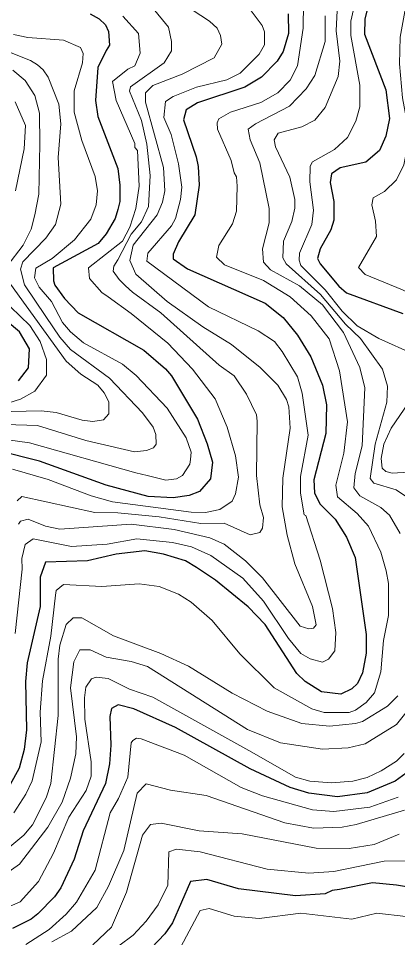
# Model space of a CAD drawing. Extents: x 423 to 448.8, y 7456.3 to 7484.
# Drawn here: x 433.933 to 434.59, y 7470.849 to 7472.442 of the extents above; entities that cross this region are included whole.
import ezdxf

# ---------------------------------------------------------------- set-up
doc = ezdxf.new("R2010")
doc.units = 0
doc.header["$LTSCALE"] = 0.032
doc.layers.add('1', color=7, linetype='Continuous', lineweight=25)
doc.layers.add('2', color=7, linetype='Continuous', lineweight=13)

msp = doc.modelspace()

# ---------------------------------------------------------------- linework, layer by layer
at = {"layer": '1'}
for points in [[(434.5486, 7472.5054), (434.5331, 7472.4405), (434.5323, 7472.4149), (434.5695, 7472.3182), (434.5756, 7472.2687), (434.5695, 7472.2378), (434.5586, 7472.213), (434.5346, 7472.1929), (434.4906, 7472.1828), (434.4751, 7472.1728), (434.4728, 7472.1574), (434.4797, 7472.1249), (434.4797, 7472.0924), (434.4743, 7472.0754), (434.4557, 7472.0429), (434.4511, 7472.0259), (434.4557, 7472.0166)], [(434.0574, 7472.4497), (434.0729, 7472.4412), (434.0837, 7472.4311), (434.0891, 7472.4195), (434.0907, 7472.3955), (434.0853, 7472.3863), (434.0705, 7472.3569), (434.0667, 7472.2997), (434.0706, 7472.2718), (434.1054, 7472.1821), (434.1085, 7472.1527), (434.1085, 7472.1249), (434.1054, 7472.111), (434.1007, 7472.0955), (434.0852, 7472.0684), (434.0713, 7472.0521), (433.9932, 7472.0096), (433.994, 7471.9872), (433.9963, 7471.9795), (434.0126, 7471.9563), (434.0365, 7471.9315), (434.1502, 7471.8673), (434.1881, 7471.8348), (434.1982, 7471.8224), (434.2431, 7471.7474), (434.2601, 7471.7049), (434.2694, 7471.6732), (434.2655, 7471.6438), (434.2469, 7471.6221), (434.2291, 7471.6152), (434.2013, 7471.6113), (434.158, 7471.6136), (434.0853, 7471.6329), (433.9693, 7471.6747), (433.8981, 7471.6925)], [(434.4001, 7472.4497), (434.4008, 7472.4157), (434.3916, 7472.3848), (434.3815, 7472.3677), (434.3544, 7472.3399), (434.3251, 7472.3229), (434.2431, 7472.2958), (434.2237, 7472.2834), (434.2191, 7472.2664), (434.2407, 7472.2022), (434.2446, 7472.1852), (434.2461, 7472.1527), (434.2384, 7472.1017), (434.2106, 7472.0545), (434.2013, 7472.0336), (434.2013, 7472.0251), (434.2261, 7472.008), (434.3606, 7471.9485), (434.3915, 7471.9238), (434.4163, 7471.8928), (434.4395, 7471.8557), (434.4596, 7471.8062), (434.4666, 7471.7722), (434.4658, 7471.7227), (434.4449, 7471.6422), (434.4457, 7471.6198), (434.455, 7471.6005), (434.482, 7471.5742), (434.5014, 7471.5432)], [(434.4557, 7472.0166), (434.4882, 7471.9779), (434.5014, 7471.9663), (434.5989, 7471.9307)], [(433.9329, 7471.8139), (433.9507, 7471.8363), (433.9522, 7471.8696), (433.9352, 7471.899), (433.9137, 7471.917)], [(434.5014, 7471.5432), (434.5161, 7471.5077), (434.5354, 7471.3746), (434.5354, 7471.3421), (434.5292, 7471.3081), (434.5207, 7471.2895), (434.5107, 7471.2803), (434.4913, 7471.271), (434.458, 7471.2748), (434.4295, 7471.2926), (434.4155, 7471.3065), (434.3606, 7471.3916), (434.3312, 7471.4225), (434.2747, 7471.4682), (434.2415, 7471.4906), (434.2222, 7471.5022), (434.1843, 7471.5138), (434.1518, 7471.5192), (434.1023, 7471.5138), (434.0528, 7471.5022), (433.9801, 7471.4999), (433.9708, 7471.4736), (433.9708, 7471.4226), (433.9484, 7471.3251), (433.9453, 7471.2926), (433.9468, 7471.2091), (433.9429, 7471.1751), (433.9344, 7471.1426), (433.9182, 7471.1132)], [(434.6112, 7471.1387), (434.5857, 7471.1201), (434.537, 7471.1), (434.4859, 7471.0931), (434.4364, 7471.0992), (434.4039, 7471.1093), (434.3343, 7471.1418), (434.2051, 7471.213), (434.1332, 7471.2454), (434.1061, 7471.2524), (434.0945, 7471.2462), (434.0915, 7471.2323), (434.093, 7471.1828), (434.0907, 7471.1503), (434.0837, 7471.1163), (434.045, 7471.0343), (434.0296, 7470.9848), (434.0064, 7470.9353), (433.9955, 7470.9198), (433.9669, 7470.8904), (433.9553, 7470.8811), (433.9229, 7470.8649)], [(434.6716, 7470.926), (434.588, 7470.9399), (434.5463, 7470.9438), (434.489, 7470.9322), (434.4768, 7470.9305), (434.4643, 7470.9252), (434.4132, 7470.9214), (434.3142, 7470.9337), (434.2593, 7470.95), (434.2314, 7470.9461), (434.1997, 7470.8749), (434.1866, 7470.8556), (434.1518, 7470.8192)]]:
    msp.add_lwpolyline(points, dxfattribs=at)
at = {"layer": '2'}
for points in [[(434.4867, 7472.4907), (434.4836, 7472.4203), (434.4898, 7472.3677), (434.4867, 7472.3414), (434.4643, 7472.2873), (434.4465, 7472.2656), (434.4241, 7472.254), (434.383, 7472.2432), (434.3761, 7472.2316), (434.3784, 7472.2192), (434.4031, 7472.1666), (434.4116, 7472.128), (434.4118, 7472.1133), (434.4065, 7472.0903), (434.3923, 7472.0562), (434.3913, 7472.027), (434.397, 7472.0165), (434.4561, 7471.9635), (434.4995, 7471.9123), (434.5254, 7471.8874), (434.564, 7471.8341), (434.5725, 7471.8047), (434.571, 7471.7768), (434.5509, 7471.7041), (434.5424, 7471.6445), (434.5486, 7471.6368), (434.5872, 7471.6252), (434.6089, 7471.6105)], [(434.5223, 7472.4961), (434.5091, 7472.4374), (434.5091, 7472.4126), (434.5246, 7472.326), (434.5246, 7472.2889)], [(434.4271, 7472.4683), (434.4263, 7472.425), (434.4163, 7472.36), (434.4039, 7472.3352), (434.3823, 7472.3128), (434.3529, 7472.2965), (434.3003, 7472.2796), (434.2802, 7472.2679), (434.2771, 7472.261), (434.2778, 7472.2502), (434.3018, 7472.196), (434.3065, 7472.1743), (434.3111, 7472.1674), (434.3119, 7472.1512), (434.3111, 7472.1079), (434.3041, 7472.0862), (434.2802, 7472.0483), (434.2763, 7472.0282), (434.2902, 7472.015), (434.3575, 7471.9879), (434.4039, 7471.9594), (434.4403, 7471.9268), (434.4712, 7471.8867), (434.489, 7471.831), (434.5029, 7471.7428), (434.4967, 7471.6886), (434.4828, 7471.633), (434.4859, 7471.6128), (434.5199, 7471.5842), (434.5393, 7471.5618), (434.5609, 7471.5169), (434.5702, 7471.4845), (434.5741, 7471.4628), (434.5741, 7471.4071), (434.5656, 7471.3638), (434.5609, 7471.3097), (434.5501, 7471.2733), (434.5354, 7471.2562), (434.5169, 7471.2431), (434.506, 7471.2392), (434.4627, 7471.2392), (434.4411, 7471.2454), (434.3761, 7471.2818), (434.3165, 7471.3406), (434.2686, 7471.3986), (434.2322, 7471.4303), (434.2106, 7471.4442), (434.1766, 7471.4573), (434.1425, 7471.462), (434.0775, 7471.4574), (434.011, 7471.4612), (433.9986, 7471.4504), (433.9971, 7471.4426), (433.9894, 7471.3715), (433.9746, 7471.2942), (433.9708, 7471.24), (433.9723, 7471.1882), (433.9569, 7471.1209), (433.946, 7471.0977), (433.9252, 7471.0652)], [(434.202, 7472.4783), (434.2639, 7472.4373), (434.2771, 7472.4249), (434.2833, 7472.4126), (434.2856, 7472.3971), (434.2724, 7472.3739), (434.2168, 7472.3453), (434.1657, 7472.3259), (434.1533, 7472.3128), (434.1533, 7472.2966), (434.1843, 7472.1837), (434.1866, 7472.1434), (434.1827, 7472.1233), (434.1734, 7472.1017), (434.1321, 7472.0489), (434.1261, 7472.0226), (434.1366, 7471.9986), (434.1905, 7471.9516), (434.2523, 7471.9075), (434.3019, 7471.8766), (434.3521, 7471.8371), (434.3823, 7471.8062)], [(434.605, 7472.4667), (434.5942, 7472.4095), (434.5934, 7472.3631), (434.5981, 7472.3043), (434.6066, 7472.261), (434.6066, 7472.2177), (434.6004, 7472.1883), (434.588, 7472.162), (434.5671, 7472.1419), (434.5478, 7472.1311), (434.5455, 7472.1187), (434.5516, 7472.0908), (434.5532, 7472.0638), (434.5223, 7472.0104), (434.5339, 7471.998), (434.5981, 7471.9717), (434.6429, 7471.9477), (434.6591, 7471.9331), (434.6808, 7471.9052), (434.6878, 7471.8928), (434.6979, 7471.8557), (434.7002, 7471.8062)], [(434.1641, 7472.4621), (434.1928, 7472.4265), (434.1982, 7472.4018), (434.1982, 7472.3855), (434.1858, 7472.3647), (434.127, 7472.3236), (434.1255, 7472.3159), (434.1464, 7472.2648), (434.1554, 7472.224), (434.1614, 7472.1699), (434.1584, 7472.1159), (434.1463, 7472.0892), (434.1463, 7472.0897), (434.1284, 7472.0679), (434.1055, 7472.0237), (434.0981, 7472.0127), (434.0971, 7472.0038), (434.1075, 7471.9894), (434.1185, 7471.9787), (434.1309, 7471.9678), (434.1796, 7471.9315), (434.2809, 7471.841), (434.3065, 7471.8224), (434.3281, 7471.7907), (434.3452, 7471.7552), (434.3467, 7471.7443), (434.3452, 7471.65), (434.3513, 7471.5989), (434.3575, 7471.5773), (434.356, 7471.5587), (434.3513, 7471.551), (434.3343, 7471.5471), (434.2895, 7471.5672), (434.2493, 7471.5664), (434.1766, 7471.578), (434.1054, 7471.585), (434.0652, 7471.5857), (433.9391, 7471.6136), (433.9306, 7471.6059)], [(434.1572, 7472.0352), (434.1982, 7472.0823), (434.2052, 7472.0955), (434.2137, 7472.128), (434.216, 7472.1496), (434.2106, 7472.1898), (434.1974, 7472.2409), (434.185, 7472.2703), (434.1881, 7472.2981), (434.2013, 7472.3066), (434.2415, 7472.3229), (434.2941, 7472.3353), (434.3173, 7472.3468), (434.3498, 7472.3801), (434.3591, 7472.3963), (434.3591, 7472.4188), (434.3552, 7472.4296), (434.3312, 7472.4621)], [(434.1139, 7472.4458), (434.141, 7472.4157), (434.1441, 7472.3817), (434.1348, 7472.36), (434.1224, 7472.3538), (434.0961, 7472.3329), (434.1023, 7472.2997), (434.1347, 7472.2254), (434.1347, 7472.2184), (434.1394, 7472.2131), (434.1424, 7472.1514), (434.1364, 7472.1124), (434.1259, 7472.0801), (434.1131, 7472.056), (434.0543, 7472.0096), (434.0559, 7471.991), (434.0775, 7471.9671), (434.0884, 7471.9593), (434.1286, 7471.9307), (434.192, 7471.8789), (434.2345, 7471.8341), (434.274, 7471.783), (434.2949, 7471.7335), (434.3088, 7471.684), (434.3142, 7471.6469), (434.3088, 7471.6182), (434.3034, 7471.6051), (434.2817, 7471.5912), (434.257, 7471.5857), (434.2322, 7471.5865), (434.0961, 7471.6043), (434.059, 7471.6144), (433.9847, 7471.643), (433.9229, 7471.6608)], [(434.4643, 7472.4466), (434.4643, 7472.4018), (434.4465, 7472.343), (434.4317, 7472.3198), (434.4024, 7472.2896), (434.3436, 7472.2594), (434.3312, 7472.2501), (434.3343, 7472.2316), (434.3513, 7472.1914), (434.3676, 7472.1125), (434.3676, 7472.0878), (434.356, 7472.0429), (434.3575, 7472.0196), (434.3699, 7472.0065), (434.4202, 7471.9787), (434.4596, 7471.9454), (434.496, 7471.8975), (434.5246, 7471.8372), (434.5331, 7471.8016), (434.5284, 7471.701), (434.5161, 7471.6531), (434.5138, 7471.6283), (434.5246, 7471.6144), (434.5609, 7471.5943), (434.5756, 7471.5811), (434.5942, 7471.5494)], [(433.9244, 7472.4141), (433.9492, 7472.4087), (434.011, 7472.4041), (434.0404, 7472.3917), (434.0451, 7472.3809), (434.0443, 7472.3647), (434.0296, 7472.3167), (434.0296, 7472.2796), (434.0427, 7472.2301), (434.0659, 7472.1682), (434.0698, 7472.1434), (434.0675, 7472.1187), (434.0582, 7472.0939), (434.0304, 7472.0583), (433.9917, 7472.0259), (433.963, 7472.0089), (433.9607, 7471.9926), (433.9692, 7471.9764), (433.9901, 7471.9516), (434.0094, 7471.9152), (434.0234, 7471.899), (434.0458, 7471.8797), (434.1131, 7471.8425), (434.1371, 7471.8232), (434.1905, 7471.7667), (434.2237, 7471.7149), (434.2322, 7471.6902), (434.2314, 7471.6778), (434.2299, 7471.6693), (434.2175, 7471.65), (434.2069, 7471.6442), (434.1883, 7471.6417), (434.156, 7471.6498), (434.1363, 7471.6546), (433.9522, 7471.7064), (433.8641, 7471.7188)], [(433.8826, 7472.3971), (433.9538, 7472.3693), (433.9662, 7472.3615), (433.9762, 7472.353), (433.9847, 7472.3399), (434.0033, 7472.2935), (434.0064, 7472.2595), (434.0017, 7472.2007), (434.0064, 7472.1202), (433.9971, 7472.0847), (433.9808, 7472.0614), (433.9406, 7472.0204), (433.9368, 7472.0073), (433.9437, 7471.9802), (433.9808, 7471.9253), (434.0048, 7471.8897), (434.0234, 7471.8681), (434.0907, 7471.8185), (434.1479, 7471.7583), (434.1665, 7471.7335), (434.1711, 7471.7211), (434.1719, 7471.7041), (434.1673, 7471.6979), (434.1549, 7471.6932), (434.134, 7471.6909), (434.0497, 7471.7103), (433.9662, 7471.7366), (433.8347, 7471.7405)], [(433.9128, 7472.012), (433.9414, 7472.0491), (433.9553, 7472.0769), (433.9615, 7472.1017), (433.9685, 7472.1373), (433.97, 7472.2239), (433.9693, 7472.278), (433.9615, 7472.3082), (433.9445, 7472.3345), (433.9236, 7472.3522)], [(433.9275, 7472.2973), (433.9453, 7472.2564), (433.943, 7472.2161), (433.9282, 7472.1434)], [(434.5246, 7472.2889), (434.5176, 7472.2641), (434.5029, 7472.2355), (434.4805, 7472.2146), (434.4426, 7472.1937), (434.4387, 7472.186), (434.438, 7472.1589), (434.4441, 7472.1094), (434.4411, 7472.0847), (434.4202, 7472.0352), (434.4194, 7472.0228), (434.4225, 7472.0135), (434.4642, 7471.9717), (434.4937, 7471.9346), (434.52, 7471.9091), (434.5571, 7471.8874), (434.619, 7471.8596)], [(433.9275, 7471.3762), (433.9398, 7471.4875), (433.9391, 7471.5061), (433.9445, 7471.5301), (433.9584, 7471.5401), (434.025, 7471.527), (434.0868, 7471.5308), (434.1379, 7471.5401), (434.1998, 7471.5339), (434.233, 7471.5262), (434.2662, 7471.5115), (434.3219, 7471.472), (434.3575, 7471.4319), (434.4008, 7471.3676), (434.4225, 7471.3413), (434.4387, 7471.332), (434.4596, 7471.3266), (434.4704, 7471.3313), (434.4813, 7471.346), (434.4828, 7471.3777), (434.4774, 7471.4195), (434.4557, 7471.503), (434.431, 7471.5804), (434.4279, 7471.5819), (434.4217, 7471.619), (434.4217, 7471.6484), (434.4349, 7471.7196), (434.4248, 7471.7923), (434.4163, 7471.8209), (434.39, 7471.8649), (434.3769, 7471.882), (434.3483, 7471.9005), (434.2624, 7471.9423), (434.1556, 7472.0212), (434.1572, 7472.0352)], [(433.8161, 7471.7583), (433.9724, 7471.7621), (433.9987, 7471.759), (434.0435, 7471.7458), (434.0621, 7471.7435), (434.0806, 7471.7466), (434.0899, 7471.7567), (434.0899, 7471.7776), (434.0814, 7471.793), (434.0706, 7471.8062), (434.0412, 7471.8255), (434.0157, 7471.848), (433.912, 7471.9918)], [(433.9027, 7471.9586), (433.953, 7471.9099), (433.9708, 7471.882), (433.9816, 7471.8511), (433.9816, 7471.824), (433.9615, 7471.7961), (433.9368, 7471.7822), (433.9167, 7471.776)], [(434.3823, 7471.8062), (434.3977, 7471.7815), (434.4016, 7471.7691), (434.4039, 7471.732), (434.3908, 7471.6453), (434.39, 7471.5958), (434.3985, 7471.5463), (434.4117, 7471.4968), (434.4426, 7471.4226), (434.4488, 7471.3908), (434.4442, 7471.3851), (434.4364, 7471.3839), (434.421, 7471.3885), (434.356, 7471.4728), (434.3266, 7471.5022), (434.2895, 7471.5308), (434.2647, 7471.5416), (434.2028, 7471.5564), (434.1286, 7471.5657), (434.0048, 7471.5571), (433.9801, 7471.5618), (433.9499, 7471.5741), (433.9367, 7471.571), (433.9329, 7471.5657)], [(434.6313, 7471.8085), (434.5787, 7471.7319), (434.5663, 7471.7041), (434.5617, 7471.6794), (434.5632, 7471.6623), (434.5695, 7471.6569), (434.5803, 7471.6538), (434.6089, 7471.6554)], [(434.5903, 7471.2678), (434.5726, 7471.2501), (434.5292, 7471.2238), (434.5169, 7471.2199), (434.472, 7471.2152), (434.4241, 7471.2199), (434.3637, 7471.2415), (434.3034, 7471.2725), (434.2276, 7471.3197), (434.1796, 7471.3413), (434.0977, 7471.3723), (434.0427, 7471.4032), (434.028, 7471.4032), (434.0156, 7471.3916), (434.0048, 7471.3561), (434.0017, 7471.3313), (434.0017, 7471.2339), (433.9894, 7471.1163), (433.9809, 7471.0915), (433.9576, 7471.0443), (433.9422, 7471.0266), (433.9182, 7471.0064)], [(434.6228, 7471.2617), (434.588, 7471.2183), (434.5339, 7471.1851), (434.5045, 7471.1781), (434.4596, 7471.1758), (434.3869, 7471.1866), (434.3297, 7471.2098), (434.1564, 7471.3189), (434.1286, 7471.3274), (434.0853, 7471.3351), (434.0574, 7471.3475), (434.0396, 7471.3475), (434.0288, 7471.3267), (434.0234, 7471.2818), (434.0334, 7471.1967), (434.0327, 7471.1673), (434.0234, 7471.1256), (434.0087, 7471.0838), (433.9839, 7471.0405), (433.9352, 7470.9763), (433.8888, 7470.9438)], [(434.6011, 7471.1681), (434.588, 7471.155), (434.5617, 7471.1379), (434.537, 7471.1263), (434.5122, 7471.1201), (434.4751, 7471.117), (434.438, 7471.1201), (434.4132, 7471.1271), (434.3374, 7471.1704), (434.1657, 7471.2655), (434.1255, 7471.2795), (434.0884, 7471.298), (434.0675, 7471.3004), (434.0597, 7471.2973), (434.0497, 7471.2833), (434.0473, 7471.2648), (434.0481, 7471.2277), (434.059, 7471.1534), (434.059, 7471.1287), (434.0504, 7471.1039), (434.0203, 7471.0575), (433.994, 7470.9956), (433.9677, 7470.9461), (433.936, 7470.9113), (433.9012, 7470.8958)], [(434.5911, 7471.0923), (434.5416, 7471.0753), (434.4797, 7471.0675), (434.4426, 7471.0706), (434.356, 7471.0946), (434.3189, 7471.1093), (434.2199, 7471.165), (434.1456, 7471.1936), (434.1377, 7471.1944), (434.1313, 7471.1907), (434.1286, 7471.1866), (434.1224, 7471.1271), (434.1062, 7471.09), (434.0922, 7471.0652), (434.0659, 7470.9662), (434.0334, 7470.9105), (434.0157, 7470.8896), (433.9863, 7470.8634), (433.9461, 7470.837)], [(434.602, 7471.0698), (434.5184, 7471.0451), (434.4937, 7471.0405), (434.4442, 7471.0389), (434.3947, 7471.0482), (434.2585, 7471.0954), (434.1967, 7471.1047), (434.1541, 7471.1155), (434.1386, 7471.0993), (434.1154, 7471.0003), (434.0891, 7470.9384), (434.069, 7470.9013), (434.0249, 7470.8602), (433.9909, 7470.8417)], [(434.5927, 7471.0281), (434.5494, 7471.0103), (434.506, 7471.0033), (434.4488, 7471.0041), (434.3204, 7471.0289), (434.2462, 7471.0343), (434.1804, 7471.0474), (434.1618, 7471.0451), (434.1479, 7471.0266), (434.1201, 7470.9276), (434.0945, 7470.8672), (434.0621, 7470.8363)], [(434.6545, 7470.9825), (434.5664, 7470.9817), (434.4797, 7470.9639), (434.4364, 7470.9608), (434.3637, 7470.9678), (434.2477, 7470.9979), (434.2067, 7471.0026), (434.1935, 7470.9979), (434.192, 7470.9399), (434.175, 7470.9059), (434.1541, 7470.8773), (434.1317, 7470.8533), (434.0822, 7470.8161)], [(434.6545, 7470.8796), (434.554, 7470.8912), (434.5107, 7470.8811), (434.4225, 7470.8912), (434.3498, 7470.8819), (434.3065, 7470.8865), (434.2632, 7470.8997), (434.2477, 7470.8958), (434.2144, 7470.8332)]]:
    msp.add_lwpolyline(points, dxfattribs=at)

doc.saveas('drawing.dxf')
